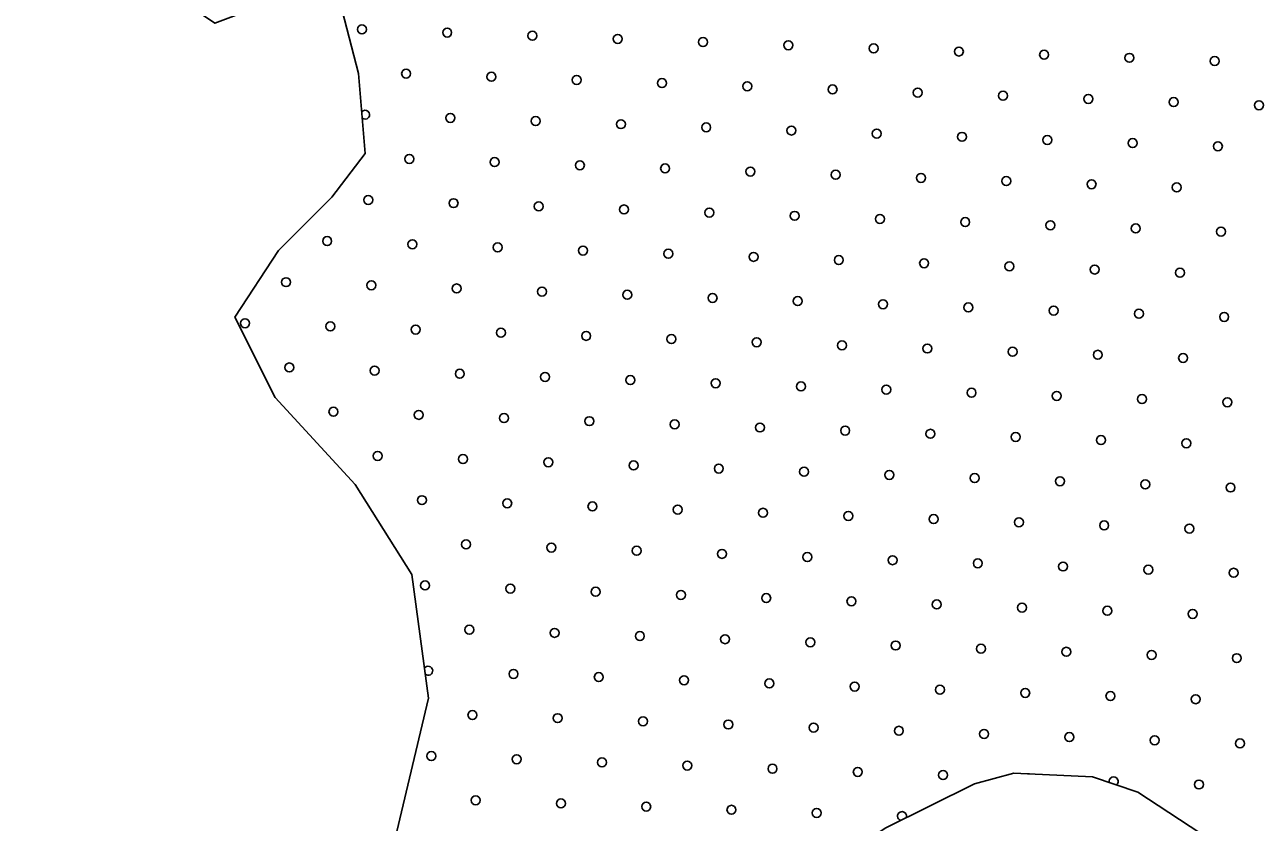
# Model space of a CAD drawing. Extents: x 1612280 to 1883141, y 560852 to 780851.
# Drawn here: x 1809783 to 1812697, y 627710 to 629595 of the extents above; entities that cross this region are included whole.
import ezdxf

# ---------------------------------------------------------------- set-up
doc = ezdxf.new("R2010")
doc.units = 0
doc.layers.add('DESIGN - SCRATCH - User 1', color=7, linetype='Continuous')
doc.layers.add('DESIGN - TRAFFIC CONTROL PERMANENT - Pavement Marking Text', color=7, linetype='Continuous')

msp = doc.modelspace()

# ---------------------------------------------------------------- linework, layer by layer
at = {"layer": 'DESIGN - SCRATCH - User 1'}
for points in [[(1810301.7, 626563.5), (1810327.3, 626692), (1810272.1, 626834.1), (1810264.2, 627236.9), (1810366.8, 627363.2), (1810595.7, 627505.4), (1810658.8, 627671.2), (1810737.7, 628002.8), (1810698.2, 628295), (1810564.1, 628508.2), (1810374.7, 628713.5), (1810280, 628903.1), (1810382.6, 629061), (1810508.8, 629187.3), (1810587.8, 629290), (1810572, 629479.5), (1810516.7, 629692.7), (1810477.3, 629724.3), (1810358.9, 629645.3), (1810232.6, 629598), (1810011.7, 629748), (1809782.8, 629803.3), (1809791.9, 630026.3)], [(1810301.7, 626563.5), (1810327.3, 626692), (1810272.1, 626834.1), (1810264.2, 627236.9), (1810366.8, 627363.2), (1810595.7, 627505.4), (1810658.8, 627671.2), (1810737.7, 628002.8), (1810698.2, 628295), (1810564.1, 628508.2), (1810374.7, 628713.5), (1810280, 628903.1), (1810382.6, 629061), (1810508.8, 629187.3), (1810587.8, 629290), (1810572, 629479.5), (1810516.7, 629692.7), (1810477.3, 629724.3), (1810358.9, 629645.3), (1810232.6, 629598), (1810011.7, 629748), (1809782.8, 629803.3), (1809791.9, 630026.3)], [(1810301.6, 626563.4), (1811180.9, 626881.6), (1811327.4, 626757.6), (1811521.7, 626723.8), (1811854, 626735), (1812042.7, 626822.4), (1812361, 626974.6), (1812597.6, 627109.9), (1812696.2, 627357.9), (1812684.9, 627535.4), (1812586.3, 627667.9), (1812414.5, 627780.6), (1812307.5, 627817.3), (1812121.6, 627825.7), (1812028.7, 627800.4), (1811817.4, 627696.1), (1811547, 627512.9), (1811330.2, 627341), (1811180.9, 627169.1), (1811144.3, 627059.1), (1811180.8, 626881.8), (1810301.7, 626563.5)], [(1810301.6, 626563.4), (1811180.9, 626881.6), (1811327.4, 626757.6), (1811521.7, 626723.8), (1811854, 626735), (1812042.7, 626822.4), (1812361, 626974.6), (1812597.6, 627109.9), (1812696.2, 627357.9), (1812684.9, 627535.4), (1812586.3, 627667.9), (1812414.5, 627780.6), (1812307.5, 627817.3), (1812121.6, 627825.7), (1812028.7, 627800.4), (1811817.4, 627696.1), (1811547, 627512.9), (1811330.2, 627341), (1811180.9, 627169.1), (1811144.3, 627059.1), (1811180.8, 626881.8), (1810301.7, 626563.5)]]:
    msp.add_lwpolyline(points, dxfattribs=at)
at = {"layer": 'DESIGN - TRAFFIC CONTROL PERMANENT - Pavement Marking Text'}
for centre in [(1810580.1, 629583.6), (1810580.1, 629583.6), (1810781.7, 629576.1), (1810781.7, 629576.1), (1810983.3, 629568.7), (1810983.3, 629568.7), (1811185, 629561.2), (1811185, 629561.2), (1811386.6, 629553.7), (1811386.6, 629553.7), (1811588.2, 629546.2), (1811588.2, 629546.2), (1811789.8, 629538.8), (1811789.8, 629538.8), (1811991.4, 629531.3), (1811991.4, 629531.3), (1812193, 629523.8), (1812193, 629523.8), (1812394.6, 629516.4), (1812394.6, 629516.4), (1812596.2, 629508.9), (1812596.2, 629508.9), (1810684.7, 629479), (1810684.7, 629479), (1810886.3, 629471.6), (1810886.3, 629471.6), (1811087.9, 629464.1), (1811087.9, 629464.1), (1811289.5, 629456.6), (1811289.5, 629456.6), (1811491.1, 629449.2), (1811491.1, 629449.2), (1811692.7, 629441.7), (1811692.7, 629441.7), (1811894.3, 629434.2), (1811894.3, 629434.2), (1812095.9, 629426.8), (1812095.9, 629426.8), (1812297.5, 629419.3), (1812297.5, 629419.3), (1812499.2, 629411.8), (1812499.2, 629411.8), (1812700.8, 629404.4), (1812700.8, 629404.4), (1810789.2, 629374.5), (1810789.2, 629374.5), (1810990.8, 629367), (1810990.8, 629367), (1811192.4, 629359.6), (1811192.4, 629359.6), (1811394, 629352.1), (1811394, 629352.1), (1811595.6, 629344.6), (1811595.6, 629344.6), (1811797.3, 629337.2), (1811797.3, 629337.2), (1811998.9, 629329.7), (1811998.9, 629329.7), (1812200.5, 629322.2), (1812200.5, 629322.2), (1812402.1, 629314.8), (1812402.1, 629314.8), (1812603.7, 629307.3), (1812603.7, 629307.3), (1810692.1, 629277.4), (1810692.1, 629277.4), (1810893.7, 629270), (1810893.7, 629270), (1811095.4, 629262.5), (1811095.4, 629262.5), (1811297, 629255), (1811297, 629255), (1811498.6, 629247.6), (1811498.6, 629247.6), (1811700.2, 629240.1), (1811700.2, 629240.1), (1811901.8, 629232.6), (1811901.8, 629232.6), (1812103.4, 629225.2), (1812103.4, 629225.2), (1812305, 629217.7), (1812305, 629217.7), (1812506.6, 629210.2), (1812506.6, 629210.2), (1810595.1, 629180.4), (1810595.1, 629180.4), (1810796.7, 629172.9), (1810796.7, 629172.9), (1810998.3, 629165.4), (1810998.3, 629165.4), (1811199.9, 629158), (1811199.9, 629158), (1811401.5, 629150.5), (1811401.5, 629150.5), (1811603.1, 629143), (1811603.1, 629143), (1811804.7, 629135.6), (1811804.7, 629135.6), (1812006.3, 629128.1), (1812006.3, 629128.1), (1812207.9, 629120.6), (1812207.9, 629120.6), (1812409.6, 629113.2), (1812409.6, 629113.2), (1810498, 629083.3), (1810498, 629083.3), (1812611.2, 629105.7), (1812611.2, 629105.7), (1810699.6, 629075.8), (1810699.6, 629075.8), (1810901.2, 629068.4), (1810901.2, 629068.4), (1811102.8, 629060.9), (1811102.8, 629060.9), (1811304.4, 629053.4), (1811304.4, 629053.4), (1811506, 629046), (1811506, 629046), (1811707.6, 629038.5), (1811707.6, 629038.5), (1811909.3, 629031), (1811909.3, 629031), (1812110.9, 629023.6), (1812110.9, 629023.6), (1812312.5, 629016.1), (1812312.5, 629016.1), (1812514.1, 629008.6), (1812514.1, 629008.6), (1810400.9, 628986.2), (1810400.9, 628986.2), (1810602.5, 628978.8), (1810602.5, 628978.8), (1810804.1, 628971.3), (1810804.1, 628971.3), (1811005.7, 628963.8), (1811005.7, 628963.8), (1811207.4, 628956.4), (1811207.4, 628956.4), (1811409, 628948.9), (1811409, 628948.9), (1811610.6, 628941.4), (1811610.6, 628941.4), (1811812.2, 628934), (1811812.2, 628934), (1812013.8, 628926.5), (1812013.8, 628926.5), (1812215.4, 628919), (1812215.4, 628919), (1812417, 628911.6), (1812417, 628911.6), (1810303.8, 628889.1), (1810303.8, 628889.1), (1810505.5, 628881.7), (1810505.5, 628881.7), (1812618.6, 628904.1), (1812618.6, 628904.1), (1810707.1, 628874.2), (1810707.1, 628874.2), (1810908.7, 628866.7), (1810908.7, 628866.7), (1811110.3, 628859.3), (1811110.3, 628859.3), (1811311.9, 628851.8), (1811311.9, 628851.8), (1811513.5, 628844.3), (1811513.5, 628844.3), (1811715.1, 628836.9), (1811715.1, 628836.9), (1811916.7, 628829.4), (1811916.7, 628829.4), (1812118.3, 628821.9), (1812118.3, 628821.9), (1812319.9, 628814.5), (1812319.9, 628814.5), (1812521.6, 628807), (1812521.6, 628807), (1810408.4, 628784.6), (1810408.4, 628784.6), (1810610, 628777.1), (1810610, 628777.1), (1810811.6, 628769.7), (1810811.6, 628769.7), (1811013.2, 628762.2), (1811013.2, 628762.2), (1811214.8, 628754.7), (1811214.8, 628754.7), (1811416.4, 628747.3), (1811416.4, 628747.3), (1811618, 628739.8), (1811618, 628739.8), (1811819.7, 628732.3), (1811819.7, 628732.3), (1812021.3, 628724.9), (1812021.3, 628724.9), (1812222.9, 628717.4), (1812222.9, 628717.4), (1812424.5, 628709.9), (1812424.5, 628709.9), (1812626.1, 628702.5), (1812626.1, 628702.5), (1810512.9, 628680.1), (1810512.9, 628680.1), (1810714.5, 628672.6), (1810714.5, 628672.6), (1810916.1, 628665.1), (1810916.1, 628665.1), (1811117.8, 628657.7), (1811117.8, 628657.7), (1811319.4, 628650.2), (1811319.4, 628650.2), (1811521, 628642.7), (1811521, 628642.7), (1811722.6, 628635.3), (1811722.6, 628635.3), (1811924.2, 628627.8), (1811924.2, 628627.8), (1812125.8, 628620.3), (1812125.8, 628620.3), (1812327.4, 628612.9), (1812327.4, 628612.9), (1812529, 628605.4), (1812529, 628605.4), (1810617.5, 628575.5), (1810617.5, 628575.5), (1810819.1, 628568.1), (1810819.1, 628568.1), (1811020.7, 628560.6), (1811020.7, 628560.6), (1811222.3, 628553.1), (1811222.3, 628553.1), (1811423.9, 628545.7), (1811423.9, 628545.7), (1811625.5, 628538.2), (1811625.5, 628538.2), (1811827.1, 628530.7), (1811827.1, 628530.7), (1812028.7, 628523.3), (1812028.7, 628523.3), (1812230.3, 628515.8), (1812230.3, 628515.8), (1812432, 628508.3), (1812432, 628508.3), (1812633.6, 628500.9), (1812633.6, 628500.9), (1810722, 628471), (1810722, 628471), (1810923.6, 628463.5), (1810923.6, 628463.5), (1811125.2, 628456.1), (1811125.2, 628456.1), (1811326.8, 628448.6), (1811326.8, 628448.6), (1811528.4, 628441.1), (1811528.4, 628441.1), (1811730, 628433.7), (1811730, 628433.7), (1811931.7, 628426.2), (1811931.7, 628426.2), (1812133.3, 628418.7), (1812133.3, 628418.7), (1812334.9, 628411.3), (1812334.9, 628411.3), (1812536.5, 628403.8), (1812536.5, 628403.8), (1810826.5, 628366.5), (1810826.5, 628366.5), (1811028.1, 628359), (1811028.1, 628359), (1811229.8, 628351.5), (1811229.8, 628351.5), (1811431.4, 628344.1), (1811431.4, 628344.1), (1811633, 628336.6), (1811633, 628336.6), (1811834.6, 628329.1), (1811834.6, 628329.1), (1812036.2, 628321.7), (1812036.2, 628321.7), (1812237.8, 628314.2), (1812237.8, 628314.2), (1812439.4, 628306.7), (1812439.4, 628306.7), (1812641, 628299.3), (1812641, 628299.3), (1810729.5, 628269.4), (1810729.5, 628269.4), (1810931.1, 628261.9), (1810931.1, 628261.9), (1811132.7, 628254.5), (1811132.7, 628254.5), (1811334.3, 628247), (1811334.3, 628247), (1811535.9, 628239.5), (1811535.9, 628239.5), (1811737.5, 628232), (1811737.5, 628232), (1811939.1, 628224.6), (1811939.1, 628224.6), (1812140.7, 628217.1), (1812140.7, 628217.1), (1812342.3, 628209.6), (1812342.3, 628209.6), (1812544, 628202.2), (1812544, 628202.2), (1810834, 628164.8), (1810834, 628164.8), (1811035.6, 628157.4), (1811035.6, 628157.4), (1811237.2, 628149.9), (1811237.2, 628149.9), (1811438.8, 628142.4), (1811438.8, 628142.4), (1811640.4, 628135), (1811640.4, 628135), (1811842.1, 628127.5), (1811842.1, 628127.5), (1812043.7, 628120), (1812043.7, 628120), (1812245.3, 628112.6), (1812245.3, 628112.6), (1812446.9, 628105.1), (1812446.9, 628105.1), (1812648.5, 628097.6), (1812648.5, 628097.6), (1810938.5, 628060.3), (1810938.5, 628060.3), (1811140.2, 628052.8), (1811140.2, 628052.8), (1811341.8, 628045.4), (1811341.8, 628045.4), (1811543.4, 628037.9), (1811543.4, 628037.9), (1811745, 628030.4), (1811745, 628030.4), (1811946.6, 628023), (1811946.6, 628023), (1812148.2, 628015.5), (1812148.2, 628015.5), (1812349.8, 628008), (1812349.8, 628008), (1812551.4, 628000.6), (1812551.4, 628000.6), (1810841.5, 627963.2), (1810841.5, 627963.2), (1811043.1, 627955.8), (1811043.1, 627955.8), (1811244.7, 627948.3), (1811244.7, 627948.3), (1811446.3, 627940.8), (1811446.3, 627940.8), (1811647.9, 627933.4), (1811647.9, 627933.4), (1811849.5, 627925.9), (1811849.5, 627925.9), (1812051.1, 627918.4), (1812051.1, 627918.4), (1812252.7, 627911), (1812252.7, 627911), (1812454.4, 627903.5), (1812454.4, 627903.5), (1812656, 627896), (1812656, 627896), (1810744.4, 627866.2), (1810744.4, 627866.2), (1810946, 627858.7), (1810946, 627858.7), (1811147.6, 627851.2), (1811147.6, 627851.2), (1811349.2, 627843.8), (1811349.2, 627843.8), (1811550.8, 627836.3), (1811550.8, 627836.3), (1811752.5, 627828.8), (1811752.5, 627828.8), (1811954.1, 627821.4), (1811954.1, 627821.4), (1812558.9, 627799), (1812558.9, 627799), (1810848.9, 627761.6), (1810848.9, 627761.6), (1811050.5, 627754.2), (1811050.5, 627754.2), (1811252.2, 627746.7), (1811252.2, 627746.7), (1811453.8, 627739.2), (1811453.8, 627739.2), (1811655.4, 627731.8), (1811655.4, 627731.8)]:
    msp.add_circle(centre, 10.6, dxfattribs=at)
for centre, start, end in [((1810587.6, 629382), 229.8366, 139.6848), ((1810736.9, 628067.8), 229.0708, 146.3113), ((1812155.7, 627813.9), 73.6061, 101.1882), ((1812357.3, 627806.4), 307.2682, 194.9422), ((1811857, 627724.3), 338.7689, 253.7775)]:
    msp.add_arc(centre, 10.6, start, end, dxfattribs=at)

doc.saveas('drawing.dxf')
